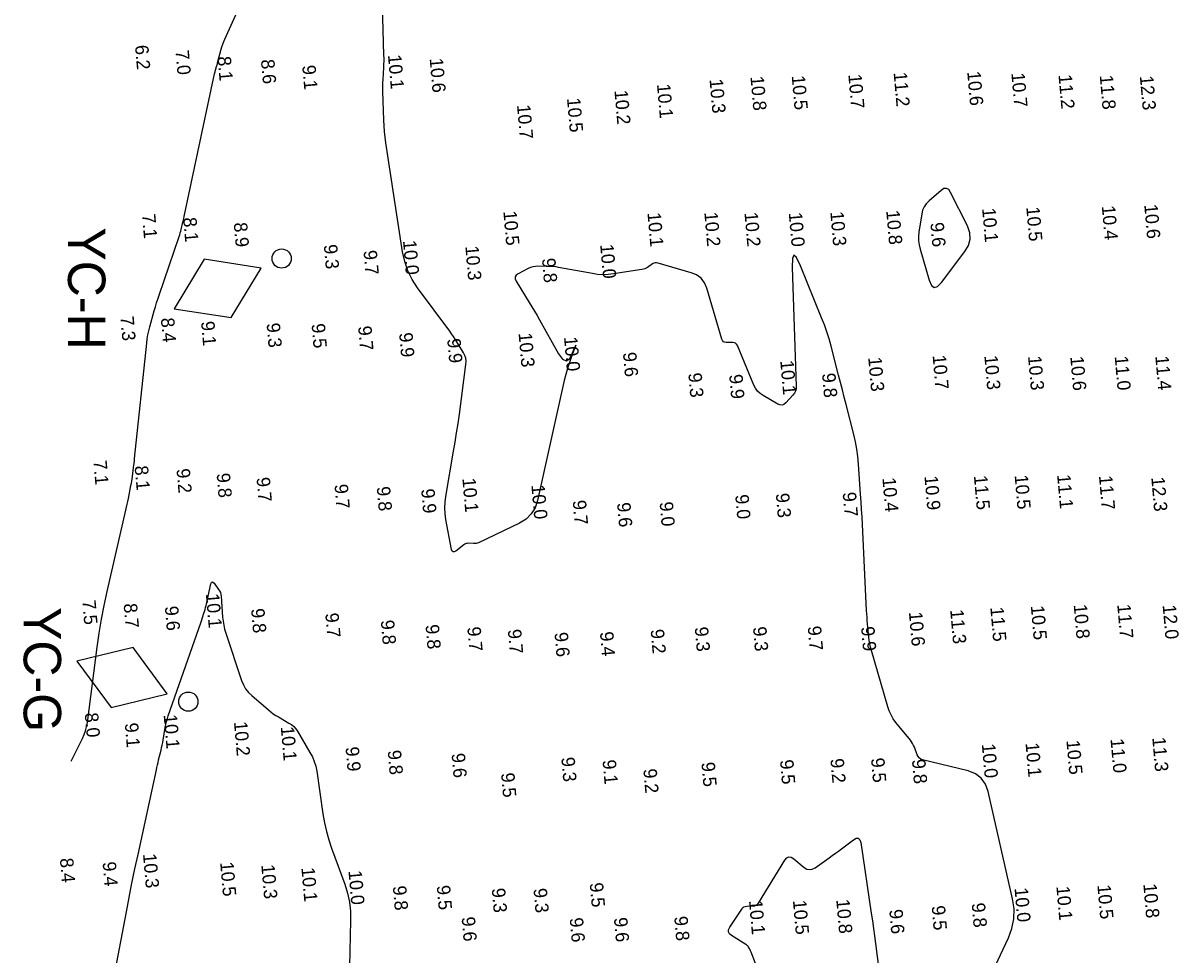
# Model space of a CAD drawing. Extents: x 988130 to 1132882, y 654656 to 841453.
# Drawn here: x 1100558 to 1100990.6, y 689054 to 689402.6 of the extents above; entities that cross this region are included whole.
import ezdxf

# ---------------------------------------------------------------- set-up
doc = ezdxf.new("R2010")
doc.units = 0
for name, color, linetype in [('V-CHAN-NAID', 7, 'Continuous'), ('V-TOPO-MINR', 7, 'Continuous'), ('V-TOPO-SOUN', 7, 'Continuous')]:
    doc.layers.add(name, color=color, linetype=linetype)

msp = doc.modelspace()

# ---------------------------------------------------------------- linework, layer by layer
at = {"layer": 'V-CHAN-NAID'}
for points in [[(1100647.11, 689310.98), (1100625.73, 689314.25), (1100614.48, 689295.76), (1100635.87, 689292.5)], [(1100647.11, 689310.98), (1100625.73, 689314.25), (1100614.48, 689295.76), (1100635.87, 689292.5)], [(1100611.91, 689151.6), (1100599.1, 689169.03), (1100578.08, 689163.91), (1100590.89, 689146.48)], [(1100611.91, 689151.6), (1100599.1, 689169.03), (1100578.08, 689163.91), (1100590.89, 689146.48)]]:
    msp.add_lwpolyline(points, close=True, dxfattribs=at)
for centre in [(1100654.73, 689314.53), (1100654.73, 689314.53), (1100619.8, 689148.73), (1100619.8, 689148.73)]:
    msp.add_circle(centre, 3.6, dxfattribs=at)
at = {"layer": 'V-TOPO-MINR'}
for points in [[(1100919.98, 689045.74), (1100926.78, 689060.31), (1100928.11, 689063.87), (1100928.81, 689067.49), (1100928.89, 689071.18), (1100928.34, 689074.94), (1100919.23, 689115.06), (1100918.23, 689117.86), (1100916.63, 689120.09), (1100914.44, 689121.72), (1100911.66, 689122.78), (1100894.66, 689127), (1100893.98, 689127.25), (1100893.42, 689127.64), (1100892.97, 689128.15), (1100892.64, 689128.8), (1100891.57, 689131.66), (1100891.28, 689132.36), (1100890.93, 689133.03), (1100890.53, 689133.67), (1100890.08, 689134.28), (1100884.66, 689140.95), (1100883.68, 689142.3), (1100882.83, 689143.73), (1100882.14, 689145.23), (1100881.6, 689146.81), (1100875.48, 689167.85), (1100875.16, 689169.07), (1100874.89, 689170.3), (1100874.69, 689171.55), (1100874.54, 689172.8), (1100874.07, 689177.83), (1100873.96, 689179.09), (1100873.87, 689180.35), (1100873.78, 689181.61), (1100873.71, 689182.87), (1100872.12, 689215.01), (1100871.97, 689217.84), (1100871.81, 689220.66), (1100871.63, 689223.48), (1100871.44, 689226.31), (1100870.66, 689237.6), (1100870.41, 689240.41), (1100870.02, 689243.2), (1100869.52, 689245.97), (1100868.88, 689248.72), (1100866.03, 689259.97), (1100865.34, 689262.7), (1100864.64, 689265.42), (1100863.94, 689268.15), (1100863.23, 689270.87), (1100860.4, 689281.76), (1100859.64, 689284.47), (1100858.8, 689287.14), (1100857.87, 689289.79), (1100856.85, 689292.41), (1100848.91, 689311.86), (1100847.46, 689314.9), (1100846.46, 689315.81), (1100845.93, 689314.57), (1100845.85, 689311.21), (1100847.37, 689266.77), (1100847.31, 689265.82), (1100847.08, 689264.95), (1100846.68, 689264.14), (1100846.1, 689263.39), (1100843.44, 689260.54), (1100842.75, 689259.98), (1100842.02, 689259.72), (1100841.24, 689259.75), (1100840.42, 689260.09), (1100834.96, 689263.27), (1100833.85, 689264.03), (1100832.91, 689264.94), (1100832.13, 689265.99), (1100831.52, 689267.19), (1100825.33, 689281.96), (1100825.04, 689282.47), (1100824.66, 689282.83), (1100824.18, 689283.05), (1100823.6, 689283.12), (1100821.09, 689283.13), (1100820.53, 689283.21), (1100820.07, 689283.43), (1100819.72, 689283.81), (1100819.49, 689284.33), (1100813.84, 689303.45), (1100812.98, 689305.5), (1100811.72, 689307.15), (1100810.07, 689308.4), (1100808.01, 689309.25), (1100795.61, 689312.86), (1100795.07, 689312.96), (1100794.55, 689312.94), (1100794.05, 689312.8), (1100793.57, 689312.53), (1100791.68, 689311.24), (1100791.2, 689310.94), (1100790.69, 689310.7), (1100790.16, 689310.53), (1100789.6, 689310.41), (1100778.9, 689308.77), (1100776.93, 689308.56), (1100774.97, 689308.5), (1100773, 689308.62), (1100771.04, 689308.89), (1100758.41, 689311.23), (1100757.45, 689311.38), (1100756.49, 689311.5), (1100755.52, 689311.57), (1100754.55, 689311.6), (1100750.66, 689311.65), (1100749.71, 689311.6), (1100748.77, 689311.44), (1100747.87, 689311.17), (1100747, 689310.77), (1100743.25, 689308.82), (1100742.52, 689308.3), (1100742.15, 689307.67), (1100742.15, 689306.95), (1100742.5, 689306.12), (1100747.4, 689298.12), (1100748.39, 689296.49), (1100749.37, 689294.85), (1100750.32, 689293.2), (1100751.27, 689291.55), (1100758.42, 689278.85), (1100759.88, 689276.87), (1100761.24, 689276.27), (1100762.5, 689277.06), (1100763.66, 689279.22), (1100764.81, 689282.18), (1100763.21, 689277.82), (1100761.77, 689273.41), (1100760.51, 689268.94), (1100759.43, 689264.43), (1100750.5, 689224), (1100749.6, 689221.27), (1100748.18, 689218.95), (1100746.24, 689217.04), (1100743.79, 689215.55), (1100728.37, 689208.2), (1100727.94, 689208.03), (1100727.49, 689207.91), (1100727.03, 689207.85), (1100726.56, 689207.85), (1100724.67, 689207.97), (1100724.2, 689207.96), (1100723.77, 689207.87), (1100723.35, 689207.7), (1100722.97, 689207.45), (1100719.9, 689205.08), (1100719.32, 689204.75), (1100718.87, 689204.74), (1100718.54, 689205.05), (1100718.33, 689205.68), (1100716.23, 689216.94), (1100715.93, 689219.08), (1100715.82, 689221.23), (1100715.9, 689223.37), (1100716.18, 689225.52), (1100719.11, 689242.4), (1100719.69, 689245.88), (1100720.24, 689249.36), (1100720.76, 689252.84), (1100721.24, 689256.33), (1100723.72, 689274.92), (1100723.78, 689276.08), (1100723.65, 689277.2), (1100723.32, 689278.28), (1100722.79, 689279.31), (1100720.31, 689283.38), (1100719.67, 689284.39), (1100719.02, 689285.38), (1100718.34, 689286.36), (1100717.64, 689287.33), (1100705.63, 689303.55), (1100703.6, 689306.66), (1100701.98, 689309.95), (1100700.79, 689313.41), (1100700.01, 689317.04), (1100693.77, 689357.83), (1100693.48, 689359.96), (1100693.25, 689362.09), (1100693.08, 689364.23), (1100692.99, 689366.38), (1100692.66, 689377.02), (1100692.64, 689378.16), (1100692.64, 689379.29), (1100692.66, 689380.42), (1100692.72, 689381.56), (1100692.97, 689386.09), (1100693.02, 689387.22), (1100693.05, 689388.35), (1100693.05, 689389.49), (1100693.03, 689390.62), (1100692.21, 689418.83)], [(1100575.99, 689126.5), (1100580.19, 689134.95), (1100580.83, 689136.38), (1100581.34, 689137.85), (1100581.73, 689139.35), (1100582, 689140.89), (1100585.71, 689169.15), (1100586.46, 689174.37), (1100587.33, 689179.57), (1100588.32, 689184.74), (1100589.44, 689189.9), (1100596.44, 689220.4), (1100596.68, 689221.48), (1100596.91, 689222.57), (1100597.14, 689223.65), (1100597.36, 689224.73), (1100598.32, 689229.59), (1100598.47, 689230.42), (1100598.62, 689231.26), (1100598.75, 689232.09), (1100598.87, 689232.93), (1100599.31, 689236.29), (1100599.42, 689237.13), (1100599.52, 689237.97), (1100599.61, 689238.81), (1100599.7, 689239.65), (1100604.23, 689282.91), (1100604.42, 689284.44), (1100604.67, 689285.96), (1100604.99, 689287.47), (1100605.38, 689288.97), (1100607.04, 689294.94), (1100607.46, 689296.43), (1100607.91, 689297.91), (1100608.38, 689299.39), (1100608.87, 689300.85), (1100616.35, 689322.76), (1100616.57, 689323.43), (1100616.77, 689324.1), (1100616.96, 689324.78), (1100617.13, 689325.46), (1100617.77, 689328.2), (1100617.93, 689328.89), (1100618.09, 689329.57), (1100618.24, 689330.26), (1100618.39, 689330.95), (1100629.65, 689383.68), (1100629.73, 689384.02), (1100629.81, 689384.36), (1100629.9, 689384.7), (1100629.99, 689385.04), (1100630.39, 689386.39), (1100630.49, 689386.73), (1100630.58, 689387.07), (1100630.68, 689387.41), (1100630.77, 689387.75), (1100632.1, 689392.86), (1100632.37, 689393.82), (1100632.68, 689394.77), (1100633.03, 689395.7), (1100633.43, 689396.61), (1100638.7, 689408.18)], [(1100592.52, 689048.51), (1100596.6, 689070.04), (1100597.63, 689075.42), (1100598.71, 689080.79), (1100599.81, 689086.15), (1100600.96, 689091.51), (1100607.82, 689123.19), (1100608.02, 689124.12), (1100608.23, 689125.05), (1100608.45, 689125.98), (1100608.68, 689126.9), (1100609.59, 689130.6), (1100609.81, 689131.53), (1100610.01, 689132.46), (1100610.2, 689133.39), (1100610.36, 689134.33), (1100611.17, 689139.09), (1100611.38, 689140.19), (1100611.64, 689141.28), (1100611.94, 689142.36), (1100612.29, 689143.43), (1100623.7, 689176.08), (1100623.95, 689176.79), (1100624.19, 689177.5), (1100624.43, 689178.21), (1100624.67, 689178.92), (1100625.62, 689181.77), (1100625.84, 689182.49), (1100626.05, 689183.21), (1100626.24, 689183.93), (1100626.42, 689184.66), (1100628.24, 689192.78), (1100628.43, 689193.32), (1100628.69, 689193.54), (1100629.01, 689193.44), (1100629.41, 689193.03), (1100631.13, 689190.74), (1100631.51, 689190.15), (1100631.8, 689189.52), (1100631.99, 689188.86), (1100632.09, 689188.17), (1100632.63, 689180.37), (1100632.79, 689178.84), (1100633.04, 689177.33), (1100633.38, 689175.84), (1100633.82, 689174.36), (1100639.74, 689156.6), (1100640.39, 689155), (1100641.24, 689153.53), (1100642.28, 689152.19), (1100643.52, 689150.98), (1100649.81, 689145.61), (1100650.69, 689144.89), (1100651.6, 689144.22), (1100652.54, 689143.59), (1100653.52, 689143), (1100657.47, 689140.73), (1100658.41, 689140.11), (1100659.25, 689139.39), (1100659.98, 689138.57), (1100660.62, 689137.64), (1100665.34, 689129.75), (1100666.23, 689128.08), (1100666.95, 689126.34), (1100667.49, 689124.55), (1100667.85, 689122.69), (1100670.2, 689106.69), (1100670.76, 689103.41), (1100671.49, 689100.18), (1100672.38, 689096.98), (1100673.44, 689093.83), (1100678.34, 689080.39), (1100679.37, 689077.08), (1100680.09, 689073.71), (1100680.49, 689070.3), (1100680.56, 689066.83), (1100680.02, 689043.87)], [(1100833.69, 689046.5), (1100830.51, 689054.99), (1100830.4, 689055.26), (1100830.28, 689055.53), (1100830.14, 689055.79), (1100829.99, 689056.05), (1100829.35, 689057.06), (1100829.18, 689057.3), (1100828.99, 689057.52), (1100828.77, 689057.71), (1100828.53, 689057.88), (1100823.15, 689061.18), (1100822.37, 689061.83), (1100822, 689062.56), (1100822.03, 689063.39), (1100822.46, 689064.3), (1100826.95, 689071.11), (1100827.32, 689071.56), (1100827.76, 689071.89), (1100828.27, 689072.09), (1100828.85, 689072.17), (1100831.3, 689072.25), (1100831.88, 689072.33), (1100832.38, 689072.53), (1100832.81, 689072.87), (1100833.17, 689073.33), (1100843.12, 689089.39), (1100843.83, 689090.24), (1100844.62, 689090.61), (1100845.48, 689090.51), (1100846.43, 689089.94), (1100850.36, 689086.7), (1100851.35, 689086.08), (1100852.36, 689085.85), (1100853.37, 689086.01), (1100854.41, 689086.55), (1100859.7, 689090.31), (1100860.85, 689091.13), (1100861.99, 689091.97), (1100863.13, 689092.8), (1100864.27, 689093.65), (1100868.79, 689097.05), (1100869.81, 689097.61), (1100870.59, 689097.62), (1100871.15, 689097.06), (1100871.47, 689095.95), (1100875.42, 689069.52), (1100875.84, 689066.69), (1100876.24, 689063.86), (1100876.63, 689061.03), (1100877.01, 689058.2), (1100878.95, 689043.57)]]:
    msp.add_lwpolyline(points, dxfattribs=at)
msp.add_lwpolyline([(1100895.24, 689333.9), (1100894.67, 689332.62), (1100894.33, 689331.21), (1100893.27, 689324.43), (1100893.1, 689322.82), (1100893.12, 689321.22), (1100893.31, 689319.63), (1100893.69, 689318.05), (1100897.13, 689306.41), (1100897.96, 689304.5), (1100899, 689303.73), (1100900.25, 689304.08), (1100901.7, 689305.56), (1100910.52, 689317.12), (1100911.87, 689319.42), (1100912.47, 689321.78), (1100912.32, 689324.22), (1100911.43, 689326.72), (1100905.15, 689339.3), (1100904.42, 689340.34), (1100903.58, 689340.81), (1100902.63, 689340.7), (1100901.56, 689340.01), (1100897.05, 689336.11), (1100896.03, 689335.07)], close=True, dxfattribs=at)

# ---------------------------------------------------------------- texts
at = {"layer": 'V-CHAN-NAID'}
for s, p in [('YC-H', (1100574.74, 689326.23)), ('YC-H', (1100574.74, 689326.23)), ('YC-G', (1100558.15, 689184.15)), ('YC-G', (1100558.15, 689184.15))]:
    msp.add_text(s, height=14, rotation=270, dxfattribs=at).set_placement(p)
at = {"layer": 'V-TOPO-SOUN'}
for s, p in [('6.2', (1100599.81, 689394.27)), ('7.0', (1100614.98, 689392.33)), ('8.1', (1100630.71, 689390.04)), ('8.6', (1100646.97, 689388.92)), ('9.1', (1100662.42, 689386.76)), ('10.1 ', (1100694.5, 689390.71)), ('10.6 ', (1100710.12, 689389.39)), ('10.8 ', (1100830.2, 689382.64)), ('10.5 ', (1100845.64, 689382.92)), ('10.7 ', (1100866.83, 689383.4)), ('11.2 ', (1100883.78, 689384.15)), ('10.6 ', (1100911.33, 689384.49)), ('10.7 ', (1100927.86, 689383.93)), ('11.2 ', (1100945.5, 689383.28)), ('11.8 ', (1100960.94, 689383.07)), ('12.3 ', (1100975.95, 689382.84)), ('10.1 ', (1100795.2, 689379.77)), ('10.3 ', (1100814.88, 689381.63)), ('10.5 ', (1100761.52, 689374.52)), ('10.2 ', (1100779.28, 689377.43)), ('10.7 ', (1100742.81, 689371.99)), ('7.1', (1100602.42, 689331.08)), ('10.5 ', (1100737.7, 689332.2)), ('10.1 ', (1100791.64, 689331.66)), ('10.2 ', (1100812.93, 689331.78)), ('10.2 ', (1100827.95, 689331.73)), ('10.0 ', (1100844.53, 689331.7)), ('10.3 ', (1100860.09, 689331.99)), ('10.8 ', (1100881.01, 689332.48)), ('10.1 ', (1100916.91, 689333.33)), ('10.5 ', (1100933.44, 689333.76)), ('10.4 ', (1100961.71, 689334.23)), ('10.6 ', (1100977.6, 689334.71)), ('8.1', (1100617.84, 689329.77)), ('8.9', (1100636.77, 689327.88)), ('9.6', (1100897.55, 689327.91)), ('9.3', (1100670.49, 689319.66)), ('9.7', (1100685.35, 689317.48)), ('10.0 ', (1100700.13, 689321.22)), ('10.3 ', (1100723.47, 689319.14)), ('10.0 ', (1100773.94, 689319.79)), ('9.8', (1100752.16, 689314.54)), ('7.3', (1100594.34, 689292.8)), ('8.4', (1100609.5, 689292.2)), ('9.1', (1100624.55, 689290.92)), ('9.3', (1100649.08, 689290.27)), ('9.5', (1100665.92, 689290.04)), ('9.7', (1100683.34, 689289.15)), ('9.9', (1100698.69, 689286.65)), ('9.9', (1100716.69, 689284.47)), ('10.3 ', (1100743.39, 689286.63)), ('10.0 ', (1100760.41, 689285.13)), ('9.6', (1100782.47, 689279.32)), ('10.1 ', (1100841.35, 689276.3)), ('10.3 ', (1100874.27, 689277.55)), ('10.7 ', (1100898.38, 689278.3)), ('10.3 ', (1100917.75, 689278.18)), ('10.3 ', (1100934.1, 689278)), ('10.6 ', (1100949.91, 689277.84)), ('11.0 ', (1100966.53, 689277.97)), ('11.4 ', (1100981.74, 689278.01)), ('9.3', (1100806.93, 689271.61)), ('9.9', (1100822.23, 689271.05)), ('9.8', (1100857, 689271.52)), ('7.1', (1100584.22, 689238.89)), ('8.1', (1100599.68, 689236.86)), ('9.2', (1100615.35, 689235.77)), ('9.8', (1100630.37, 689234.09)), ('9.7', (1100645.31, 689232.52)), ('10.1 ', (1100722.35, 689232.27)), ('10.4 ', (1100879.58, 689232.43)), ('10.9 ', (1100895.32, 689233.14)), ('11.5 ', (1100913.83, 689233.27)), ('10.5 ', (1100929.08, 689233.45)), ('11.1 ', (1100944.99, 689233.63)), ('11.7 ', (1100960.64, 689233.24)), ('12.3 ', (1100980.23, 689232.66)), ('9.7', (1100674.49, 689229.96)), ('9.8', (1100690.3, 689229.09)), ('9.9', (1100706.94, 689228.23)), ('10.0 ', (1100748.19, 689229.75)), ('9.3', (1100839.69, 689226.58)), ('9.7', (1100864.7, 689226.98)), ('9.7', (1100763.65, 689223.95)), ('9.6', (1100780.27, 689223.08)), ('9.0', (1100796.19, 689223.36)), ('9.0', (1100824.51, 689226.07)), ('10.1 ', (1100626.34, 689189.05)), ('7.5', (1100580.07, 689186.56)), ('8.7', (1100595.56, 689185.33)), ('9.6', (1100610.98, 689184.33)), ('9.8', (1100643.26, 689183.44)), ('11.5 ', (1100919.98, 689183.99)), ('10.5 ', (1100935.14, 689184.58)), ('10.8 ', (1100951.19, 689185.01)), ('11.7 ', (1100967.49, 689185.07)), ('12.0 ', (1100984.48, 689184.85)), ('9.7', (1100671.04, 689181.75)), ('9.8', (1100691.82, 689179.1)), ('10.6 ', (1100889.51, 689182.21)), ('11.3 ', (1100904.96, 689183.08)), ('9.8', (1100708.58, 689177.42)), ('9.7', (1100724.2, 689176.59)), ('9.7', (1100739.38, 689175.66)), ('9.6', (1100756.85, 689174.52)), ('9.4', (1100773.86, 689174.75)), ('9.2', (1100792.83, 689175.68)), ('9.3', (1100809.34, 689176.53)), ('9.3', (1100831.14, 689176.62)), ('9.7', (1100851.63, 689176.87)), ('9.9', (1100871.59, 689176.66)), ('8.0', (1100581.01, 689144.4)), ('9.1', (1100595.99, 689140.6)), ('10.1 ', (1100610.53, 689143.81)), ('10.2 ', (1100636.86, 689141.14)), ('10.1 ', (1100654.38, 689139.31)), ('9.9', (1100678.64, 689131.68)), ('10.0 ', (1100916.8, 689132.87)), ('10.1 ', (1100933.16, 689133.23)), ('10.5 ', (1100948.47, 689134.19)), ('11.0 ', (1100964.97, 689134.78)), ('11.3 ', (1100980.6, 689135.28)), ('9.8', (1100694.4, 689130.41)), ('9.6', (1100718.32, 689129.26)), ('9.3', (1100759.39, 689127.79)), ('9.1', (1100774.83, 689126.82)), ('9.5', (1100841.25, 689126.84)), ('9.2', (1100860.12, 689127.29)), ('9.5', (1100875.32, 689127.5)), ('9.8', (1100890.65, 689127.02)), ('9.2', (1100790.09, 689123.46)), ('9.5', (1100811.85, 689125.93)), ('9.5', (1100736.84, 689121.93)), ('8.4', (1100571.71, 689090.03)), ('9.4', (1100587.69, 689088.66)), ('10.3 ', (1100602.81, 689091.71)), ('10.5 ', (1100631.69, 689088.6)), ('10.3 ', (1100647.09, 689087.63)), ('10.1 ', (1100662.1, 689086.56)), ('10.0 ', (1100679.71, 689085.44)), ('9.8', (1100696.32, 689079.66)), ('9.5', (1100712.76, 689079.84)), ('9.5', (1100770.03, 689080.82)), ('10.1 ', (1100944.71, 689079.57)), ('10.5 ', (1100960.06, 689080.1)), ('10.8 ', (1100977.25, 689080.48)), ('9.3', (1100733.36, 689078.79)), ('9.3', (1100748.99, 689078.72)), ('10.0 ', (1100929.04, 689078.98)), ('10.1 ', (1100829.65, 689074.28)), ('10.5 ', (1100846.09, 689074.33)), ('10.8 ', (1100862.31, 689074.66)), ('9.6', (1100882.16, 689070.83)), ('9.5', (1100898.03, 689072.23)), ('9.8', (1100913, 689073.25)), ('9.6', (1100722.08, 689068.05)), ('9.6', (1100762.53, 689067.72)), ('9.6', (1100779.1, 689067.8)), ('9.8', (1100801.67, 689068.26))]:
    msp.add_text(s, height=5, rotation=275, dxfattribs=at).set_placement(p)

doc.saveas('drawing.dxf')
